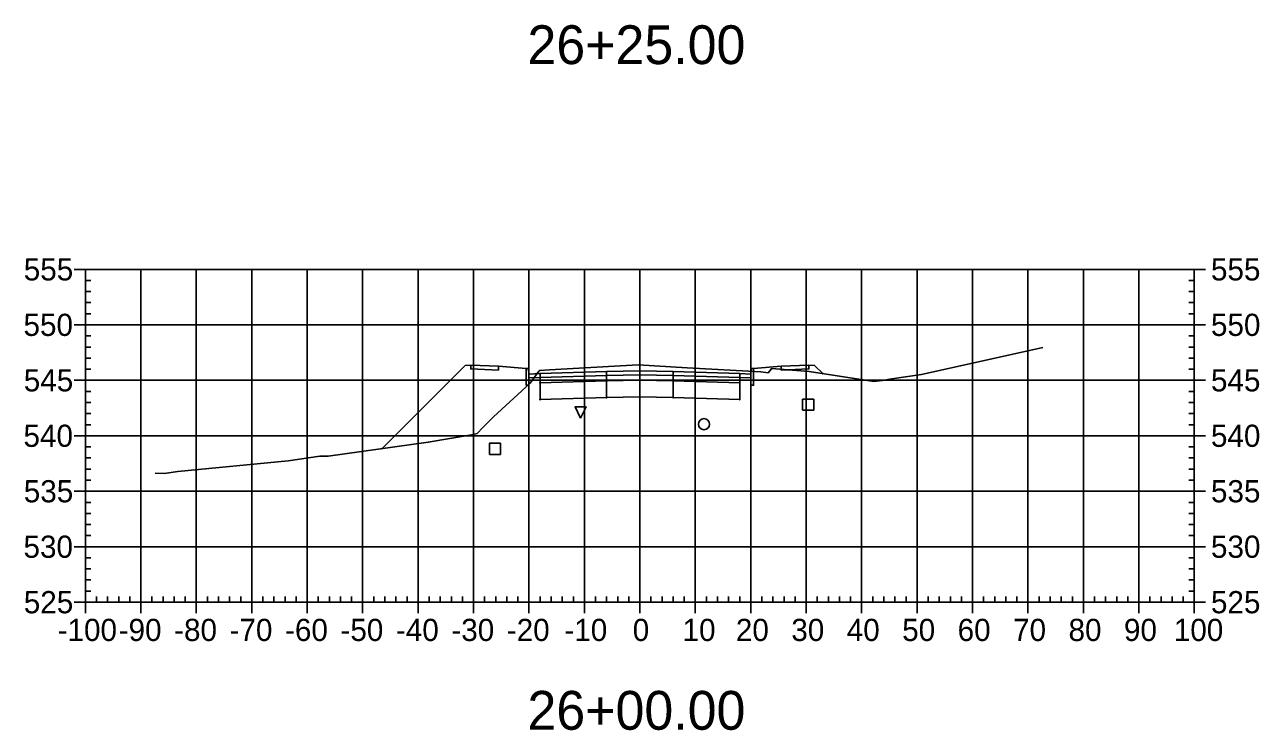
# Model space of a CAD drawing. Extents: x 704834 to 709892, y 372981 to 377533.
# Drawn here: x 708019 to 708241.6, y 376767.7 to 376894.9 of the extents above; entities that cross this region are included whole.
import ezdxf

# ---------------------------------------------------------------- set-up
doc = ezdxf.new("R2010")
doc.units = 0
for name, color, linetype in [('1', 7, 'Continuous'), ('10', 7, 'Continuous'), ('13', 7, 'Continuous'), ('14', 7, 'Continuous'), ('4', 7, 'Continuous'), ('57', 7, 'Continuous'), ('Default_Xsect', 7, 'Continuous'), ('Existing', 7, 'Continuous')]:
    doc.layers.add(name, color=color, linetype=linetype)

msp = doc.modelspace()

# ---------------------------------------------------------------- linework, layer by layer
for points in [[(708098.41, 376833.5), (708083.42, 376818.5)], [(708099.41, 376833.54), (708098.41, 376833.5)], [(708109.41, 376832.94), (708104.41, 376833.34)], [(708150.41, 376832.94), (708155.41, 376833.34)], [(708160.41, 376833.54), (708161.41, 376833.5)], [(708161.41, 376833.5), (708162.89, 376832.02)]]:
    msp.add_lwpolyline(points)
for points in [[(708104.41, 376833.34), (708099.41, 376833.54), (708099.41, 376832.87), (708104.41, 376832.67)], [(708109.91, 376831.94), (708109.83, 376832.94), (708109.41, 376832.94), (708109.41, 376829.94), (708109.91, 376829.94)], [(708149.91, 376829.94), (708150.41, 376829.94), (708150.41, 376832.94), (708150, 376832.94), (708149.91, 376831.94)], [(708155.41, 376832.67), (708160.41, 376832.87), (708160.41, 376833.54), (708155.41, 376833.34)], [(708111.91, 376832.02), (708109.91, 376831.94), (708109.91, 376831.27), (708111.91, 376831.35)], [(708111.86, 376830.3), (708111.96, 376830.3), (708111.96, 376830.4), (708111.86, 376830.4)], [(708123.91, 376832.38), (708111.91, 376832.02), (708111.91, 376831.35), (708123.91, 376831.71)], [(708123.91, 376831.71), (708111.91, 376831.35), (708111.91, 376830.35), (708123.91, 376830.71)], [(708123.91, 376830.71), (708111.91, 376830.35), (708111.91, 376827.35), (708123.91, 376827.71)], [(708123.86, 376831.66), (708123.96, 376831.66), (708123.96, 376831.76), (708123.86, 376831.76)], [(708123.86, 376830.66), (708123.96, 376830.66), (708123.96, 376830.76), (708123.86, 376830.76)], [(708129.91, 376832.5), (708123.91, 376832.38), (708123.91, 376831.71), (708129.91, 376831.83)], [(708129.91, 376831.83), (708123.91, 376831.71), (708123.91, 376830.71), (708129.91, 376830.83)], [(708129.91, 376830.83), (708123.91, 376830.71), (708123.91, 376827.71), (708129.91, 376827.83)], [(708129.86, 376831.78), (708129.96, 376831.78), (708129.96, 376831.88), (708129.86, 376831.88)], [(708129.86, 376830.78), (708129.96, 376830.78), (708129.96, 376830.88), (708129.86, 376830.88)], [(708129.91, 376831.83), (708135.91, 376831.71), (708135.91, 376832.38), (708129.91, 376832.5)], [(708129.91, 376830.83), (708135.91, 376830.71), (708135.91, 376831.71), (708129.91, 376831.83)], [(708129.91, 376827.83), (708135.91, 376827.71), (708135.91, 376830.71), (708129.91, 376830.83)], [(708135.86, 376831.66), (708135.96, 376831.66), (708135.96, 376831.76), (708135.86, 376831.76)], [(708135.86, 376830.66), (708135.96, 376830.66), (708135.96, 376830.76), (708135.86, 376830.76)], [(708135.91, 376831.71), (708147.91, 376831.35), (708147.91, 376832.02), (708135.91, 376832.38)], [(708135.91, 376830.71), (708147.91, 376830.35), (708147.91, 376831.35), (708135.91, 376831.71)], [(708135.91, 376827.71), (708147.91, 376827.35), (708147.91, 376830.35), (708135.91, 376830.71)], [(708147.86, 376830.3), (708147.96, 376830.3), (708147.96, 376830.4), (708147.86, 376830.4)], [(708147.91, 376831.35), (708149.91, 376831.27), (708149.91, 376831.94), (708147.91, 376832.02)], [(708111.86, 376827.3), (708111.96, 376827.3), (708111.96, 376827.4), (708111.86, 376827.4)], [(708123.86, 376827.66), (708123.96, 376827.66), (708123.96, 376827.76), (708123.86, 376827.76)], [(708129.86, 376827.78), (708129.96, 376827.78), (708129.96, 376827.88), (708129.86, 376827.88)], [(708135.86, 376827.66), (708135.96, 376827.66), (708135.96, 376827.76), (708135.86, 376827.76)], [(708147.86, 376827.3), (708147.96, 376827.3), (708147.96, 376827.4), (708147.86, 376827.4)]]:
    msp.add_lwpolyline(points, close=True)
at = {"layer": '1'}
msp.add_lwpolyline([(708119.21, 376824.02), (708118.21, 376826.02), (708120.21, 376826.02)], close=True, dxfattribs=at)
at = {"layer": '10'}
msp.add_lwpolyline([(708102.77, 376817.47), (708104.77, 376817.47), (708104.77, 376819.47), (708102.77, 376819.47)], close=True, dxfattribs=at)
at = {"layer": '13'}
msp.add_circle((708141.47, 376822.91), 1, dxfattribs=at)
at = {"layer": '14'}
for points in [[(708129.91, 376832.5), (708129.91, 376832.55), (708129.91, 376832.5), (708129.86, 376832.5), (708129.91, 376832.5), (708129.91, 376832.45), (708129.91, 376832.5), (708129.96, 376832.5)], [(708111.91, 376832.02), (708111.91, 376832.07), (708111.91, 376832.02), (708111.86, 376832.02), (708111.91, 376832.02), (708111.91, 376831.97), (708111.91, 376832.02), (708111.96, 376832.02)], [(708147.91, 376832.02), (708147.91, 376832.07), (708147.91, 376832.02), (708147.86, 376832.02), (708147.91, 376832.02), (708147.91, 376831.97), (708147.91, 376832.02), (708147.96, 376832.02)], [(708162.89, 376832.02), (708162.89, 376832.07), (708162.89, 376832.02), (708162.84, 376832.02), (708162.89, 376832.02), (708162.89, 376831.97), (708162.89, 376832.02), (708162.94, 376832.02)], [(708083.42, 376818.5), (708083.42, 376818.55), (708083.42, 376818.5), (708083.37, 376818.5), (708083.42, 376818.5), (708083.42, 376818.45), (708083.42, 376818.5), (708083.47, 376818.5)]]:
    msp.add_lwpolyline(points, dxfattribs=at)
at = {"layer": '4'}
msp.add_lwpolyline([(708159.27, 376825.41), (708161.27, 376825.41), (708161.27, 376827.41), (708159.27, 376827.41)], close=True, dxfattribs=at)
at = {"layer": '57'}
for p, q in [((708027.91, 376850.82), (708029.91, 376850.82)), ((708029.91, 376850.82), (708229.91, 376850.82)), ((708029.91, 376790.82), (708029.91, 376850.82)), ((708029.91, 376790.82), (708029.91, 376850.82)), ((708039.91, 376790.82), (708039.91, 376850.82)), ((708049.91, 376790.82), (708049.91, 376850.82)), ((708059.91, 376790.82), (708059.91, 376850.82)), ((708069.91, 376790.82), (708069.91, 376850.82)), ((708079.91, 376790.82), (708079.91, 376850.82)), ((708089.91, 376790.82), (708089.91, 376850.82)), ((708099.91, 376790.82), (708099.91, 376850.82)), ((708109.91, 376790.82), (708109.91, 376850.82)), ((708119.91, 376790.82), (708119.91, 376850.82)), ((708129.91, 376790.82), (708129.91, 376850.82)), ((708139.91, 376790.82), (708139.91, 376850.82)), ((708149.91, 376790.82), (708149.91, 376850.82)), ((708159.91, 376790.82), (708159.91, 376850.82)), ((708169.91, 376790.82), (708169.91, 376850.82)), ((708179.91, 376790.82), (708179.91, 376850.82)), ((708189.91, 376790.82), (708189.91, 376850.82)), ((708199.91, 376790.82), (708199.91, 376850.82)), ((708209.91, 376790.82), (708209.91, 376850.82)), ((708219.91, 376790.82), (708219.91, 376850.82)), ((708229.91, 376790.82), (708229.91, 376850.82)), ((708229.91, 376790.82), (708229.91, 376850.82)), ((708231.91, 376850.82), (708229.91, 376850.82)), ((708029.91, 376848.82), (708030.91, 376848.82)), ((708229.91, 376848.82), (708228.91, 376848.82)), ((708029.91, 376846.82), (708030.91, 376846.82)), ((708229.91, 376846.82), (708228.91, 376846.82)), ((708029.91, 376844.82), (708030.91, 376844.82)), ((708229.91, 376844.82), (708228.91, 376844.82)), ((708029.91, 376842.82), (708030.91, 376842.82)), ((708229.91, 376842.82), (708228.91, 376842.82)), ((708027.91, 376840.82), (708029.91, 376840.82)), ((708029.91, 376840.82), (708229.91, 376840.82)), ((708231.91, 376840.82), (708229.91, 376840.82)), ((708029.91, 376838.82), (708030.91, 376838.82)), ((708229.91, 376838.82), (708228.91, 376838.82)), ((708029.91, 376836.82), (708030.91, 376836.82)), ((708029.91, 376834.82), (708030.91, 376834.82)), ((708229.91, 376836.82), (708228.91, 376836.82)), ((708229.91, 376834.82), (708228.91, 376834.82)), ((708029.91, 376832.82), (708030.91, 376832.82)), ((708229.91, 376832.82), (708228.91, 376832.82)), ((708027.91, 376830.82), (708029.91, 376830.82)), ((708029.91, 376830.82), (708229.91, 376830.82)), ((708231.91, 376830.82), (708229.91, 376830.82)), ((708029.91, 376828.82), (708030.91, 376828.82)), ((708229.91, 376828.82), (708228.91, 376828.82)), ((708029.91, 376826.82), (708030.91, 376826.82)), ((708229.91, 376826.82), (708228.91, 376826.82)), ((708029.91, 376824.82), (708030.91, 376824.82)), ((708229.91, 376824.82), (708228.91, 376824.82)), ((708029.91, 376822.82), (708030.91, 376822.82)), ((708229.91, 376822.82), (708228.91, 376822.82)), ((708027.91, 376820.82), (708029.91, 376820.82)), ((708029.91, 376820.82), (708229.91, 376820.82)), ((708231.91, 376820.82), (708229.91, 376820.82)), ((708029.91, 376818.82), (708030.91, 376818.82)), ((708229.91, 376818.82), (708228.91, 376818.82)), ((708029.91, 376816.82), (708030.91, 376816.82)), ((708029.91, 376814.82), (708030.91, 376814.82)), ((708229.91, 376816.82), (708228.91, 376816.82)), ((708229.91, 376814.82), (708228.91, 376814.82)), ((708029.91, 376812.82), (708030.91, 376812.82)), ((708229.91, 376812.82), (708228.91, 376812.82)), ((708027.91, 376810.82), (708029.91, 376810.82)), ((708029.91, 376810.82), (708229.91, 376810.82)), ((708231.91, 376810.82), (708229.91, 376810.82)), ((708029.91, 376808.82), (708030.91, 376808.82)), ((708229.91, 376808.82), (708228.91, 376808.82)), ((708029.91, 376806.82), (708030.91, 376806.82)), ((708229.91, 376806.82), (708228.91, 376806.82)), ((708029.91, 376804.82), (708030.91, 376804.82)), ((708229.91, 376804.82), (708228.91, 376804.82)), ((708029.91, 376802.82), (708030.91, 376802.82)), ((708229.91, 376802.82), (708228.91, 376802.82)), ((708027.91, 376800.82), (708029.91, 376800.82)), ((708029.91, 376800.82), (708229.91, 376800.82)), ((708231.91, 376800.82), (708229.91, 376800.82)), ((708029.91, 376798.82), (708030.91, 376798.82)), ((708229.91, 376798.82), (708228.91, 376798.82)), ((708029.91, 376796.82), (708030.91, 376796.82)), ((708029.91, 376794.82), (708030.91, 376794.82)), ((708229.91, 376796.82), (708228.91, 376796.82)), ((708229.91, 376794.82), (708228.91, 376794.82)), ((708029.91, 376792.82), (708030.91, 376792.82)), ((708229.91, 376792.82), (708228.91, 376792.82)), ((708027.91, 376790.82), (708029.91, 376790.82)), ((708029.91, 376790.82), (708229.91, 376790.82)), ((708029.91, 376790.82), (708229.91, 376790.82)), ((708029.91, 376788.82), (708029.91, 376790.82)), ((708031.91, 376790.82), (708031.91, 376791.82)), ((708033.91, 376790.82), (708033.91, 376791.82)), ((708035.91, 376790.82), (708035.91, 376791.82)), ((708037.91, 376790.82), (708037.91, 376791.82)), ((708039.91, 376788.82), (708039.91, 376790.82)), ((708041.91, 376790.82), (708041.91, 376791.82)), ((708043.91, 376790.82), (708043.91, 376791.82)), ((708045.91, 376790.82), (708045.91, 376791.82)), ((708047.91, 376790.82), (708047.91, 376791.82)), ((708049.91, 376788.82), (708049.91, 376790.82)), ((708051.91, 376790.82), (708051.91, 376791.82)), ((708053.91, 376790.82), (708053.91, 376791.82)), ((708055.91, 376790.82), (708055.91, 376791.82)), ((708057.91, 376790.82), (708057.91, 376791.82)), ((708059.91, 376788.82), (708059.91, 376790.82)), ((708061.91, 376790.82), (708061.91, 376791.82)), ((708063.91, 376790.82), (708063.91, 376791.82)), ((708065.91, 376790.82), (708065.91, 376791.82)), ((708067.91, 376790.82), (708067.91, 376791.82)), ((708069.91, 376788.82), (708069.91, 376790.82)), ((708071.91, 376790.82), (708071.91, 376791.82)), ((708073.91, 376790.82), (708073.91, 376791.82)), ((708075.91, 376790.82), (708075.91, 376791.82)), ((708077.91, 376790.82), (708077.91, 376791.82)), ((708079.91, 376788.82), (708079.91, 376790.82)), ((708081.91, 376790.82), (708081.91, 376791.82)), ((708083.91, 376790.82), (708083.91, 376791.82)), ((708085.91, 376790.82), (708085.91, 376791.82)), ((708087.91, 376790.82), (708087.91, 376791.82)), ((708089.91, 376788.82), (708089.91, 376790.82)), ((708091.91, 376790.82), (708091.91, 376791.82)), ((708093.91, 376790.82), (708093.91, 376791.82)), ((708095.91, 376790.82), (708095.91, 376791.82)), ((708097.91, 376790.82), (708097.91, 376791.82)), ((708099.91, 376788.82), (708099.91, 376790.82)), ((708101.91, 376790.82), (708101.91, 376791.82)), ((708103.91, 376790.82), (708103.91, 376791.82)), ((708105.91, 376790.82), (708105.91, 376791.82)), ((708107.91, 376790.82), (708107.91, 376791.82)), ((708109.91, 376788.82), (708109.91, 376790.82)), ((708111.91, 376790.82), (708111.91, 376791.82)), ((708113.91, 376790.82), (708113.91, 376791.82)), ((708115.91, 376790.82), (708115.91, 376791.82)), ((708117.91, 376790.82), (708117.91, 376791.82)), ((708119.91, 376788.82), (708119.91, 376790.82)), ((708121.91, 376790.82), (708121.91, 376791.82)), ((708123.91, 376790.82), (708123.91, 376791.82)), ((708125.91, 376790.82), (708125.91, 376791.82)), ((708127.91, 376790.82), (708127.91, 376791.82)), ((708129.91, 376788.82), (708129.91, 376790.82)), ((708131.91, 376790.82), (708131.91, 376791.82)), ((708133.91, 376790.82), (708133.91, 376791.82)), ((708135.91, 376790.82), (708135.91, 376791.82)), ((708137.91, 376790.82), (708137.91, 376791.82)), ((708139.91, 376788.82), (708139.91, 376790.82)), ((708141.91, 376790.82), (708141.91, 376791.82)), ((708143.91, 376790.82), (708143.91, 376791.82)), ((708145.91, 376790.82), (708145.91, 376791.82)), ((708147.91, 376790.82), (708147.91, 376791.82)), ((708149.91, 376788.82), (708149.91, 376790.82)), ((708151.91, 376790.82), (708151.91, 376791.82)), ((708153.91, 376790.82), (708153.91, 376791.82)), ((708155.91, 376790.82), (708155.91, 376791.82)), ((708157.91, 376790.82), (708157.91, 376791.82)), ((708159.91, 376788.82), (708159.91, 376790.82)), ((708161.91, 376790.82), (708161.91, 376791.82)), ((708163.91, 376790.82), (708163.91, 376791.82)), ((708165.91, 376790.82), (708165.91, 376791.82)), ((708167.91, 376790.82), (708167.91, 376791.82)), ((708169.91, 376788.82), (708169.91, 376790.82)), ((708171.91, 376790.82), (708171.91, 376791.82)), ((708173.91, 376790.82), (708173.91, 376791.82)), ((708175.91, 376790.82), (708175.91, 376791.82)), ((708177.91, 376790.82), (708177.91, 376791.82)), ((708179.91, 376788.82), (708179.91, 376790.82)), ((708181.91, 376790.82), (708181.91, 376791.82)), ((708183.91, 376790.82), (708183.91, 376791.82)), ((708185.91, 376790.82), (708185.91, 376791.82)), ((708187.91, 376790.82), (708187.91, 376791.82)), ((708189.91, 376788.82), (708189.91, 376790.82)), ((708191.91, 376790.82), (708191.91, 376791.82)), ((708193.91, 376790.82), (708193.91, 376791.82)), ((708195.91, 376790.82), (708195.91, 376791.82)), ((708197.91, 376790.82), (708197.91, 376791.82)), ((708199.91, 376788.82), (708199.91, 376790.82)), ((708201.91, 376790.82), (708201.91, 376791.82)), ((708203.91, 376790.82), (708203.91, 376791.82)), ((708205.91, 376790.82), (708205.91, 376791.82)), ((708207.91, 376790.82), (708207.91, 376791.82)), ((708209.91, 376788.82), (708209.91, 376790.82)), ((708211.91, 376790.82), (708211.91, 376791.82)), ((708213.91, 376790.82), (708213.91, 376791.82)), ((708215.91, 376790.82), (708215.91, 376791.82)), ((708217.91, 376790.82), (708217.91, 376791.82)), ((708219.91, 376788.82), (708219.91, 376790.82)), ((708221.91, 376790.82), (708221.91, 376791.82)), ((708223.91, 376790.82), (708223.91, 376791.82)), ((708225.91, 376790.82), (708225.91, 376791.82)), ((708227.91, 376790.82), (708227.91, 376791.82)), ((708229.91, 376788.82), (708229.91, 376790.82)), ((708231.91, 376790.82), (708229.91, 376790.82))]:
    msp.add_line(p, q, dxfattribs=at)
at = {"layer": 'Default_Xsect'}
msp.add_lwpolyline([(708083.42, 376818.5), (708098.41, 376833.5), (708099.41, 376833.54), (708104.41, 376833.34), (708109.41, 376832.94), (708109.83, 376832.94), (708109.91, 376831.94), (708111.91, 376832.02), (708123.91, 376832.38), (708129.91, 376832.5), (708135.91, 376832.38), (708147.91, 376832.02), (708149.91, 376831.94), (708150, 376832.94), (708150.41, 376832.94), (708155.41, 376833.34), (708160.41, 376833.54), (708161.41, 376833.5), (708162.89, 376832.02)], dxfattribs=at)
at = {"layer": 'Existing'}
msp.add_lwpolyline([(708042.49, 376814.06), (708044.1, 376813.99), (708046.56, 376814.39), (708066.5, 376816.3), (708072.2, 376817.13), (708073.67, 376817.17), (708091.73, 376819.64), (708099.57, 376820.98), (708100.56, 376821.25), (708101.61, 376822.34), (708103.51, 376824.23), (708110.13, 376830.32), (708111.69, 376832.46), (708111.84, 376832.56), (708113.61, 376832.69), (708129.58, 376833.63), (708138.41, 376833.09), (708151.71, 376832.33), (708152.62, 376832.24), (708153.03, 376832.18), (708153.41, 376832.58), (708153.65, 376832.95), (708160.44, 376832.4), (708172.13, 376830.63), (708173.63, 376830.76), (708175.36, 376831.07), (708180.71, 376831.88), (708202.6, 376836.73)], dxfattribs=at)

# ---------------------------------------------------------------- texts
at = {"layer": '1'}
for s, p in [('26+25.00', (708109.64, 376887.82)), ('26+00.00', (708109.64, 376767.82))]:
    msp.add_text(s, height=7, dxfattribs=at).set_placement(p)
at = {"layer": '14'}
for p in [(708099.38, 376833.49), (708099.38, 376832.82), (708104.38, 376832.62), (708155.38, 376832.62), (708160.38, 376833.49), (708160.38, 376832.82)]:
    msp.add_text('+', height=0.1, dxfattribs=at).set_placement(p)
at = {"layer": '57'}
for s, p in [('555', (708018.79, 376848.82)), ('555', (708232.91, 376848.82)), ('550', (708018.74, 376838.82)), ('550', (708232.91, 376838.82)), ('545', (708018.79, 376828.82)), ('545', (708232.91, 376828.82)), ('540', (708018.74, 376818.82)), ('540', (708232.91, 376818.82)), ('535', (708018.79, 376808.82)), ('535', (708232.91, 376808.82)), ('530', (708018.74, 376798.82)), ('530', (708232.91, 376798.82)), ('525', (708018.79, 376788.82)), ('525', (708232.91, 376788.82)), ('-100', (708024.9, 376783.82)), ('-90', (708035.91, 376783.82)), ('-80', (708045.91, 376783.82)), ('-70', (708055.91, 376783.82)), ('-60', (708065.91, 376783.82)), ('-50', (708075.91, 376783.82)), ('-40', (708085.91, 376783.82)), ('-30', (708095.91, 376783.82)), ('-20', (708105.91, 376783.82)), ('-10', (708116.3, 376783.82)), ('0', (708128.62, 376783.82)), ('10', (708137.61, 376783.82)), ('20', (708147.22, 376783.82)), ('30', (708157.22, 376783.82)), ('40', (708167.22, 376783.82)), ('50', (708177.22, 376783.82)), ('60', (708187.22, 376783.82)), ('70', (708197.22, 376783.82)), ('80', (708207.22, 376783.82)), ('90', (708217.22, 376783.82)), ('100', (708226.21, 376783.82))]:
    msp.add_text(s, height=4, dxfattribs=at).set_placement(p)

doc.saveas('drawing.dxf')
